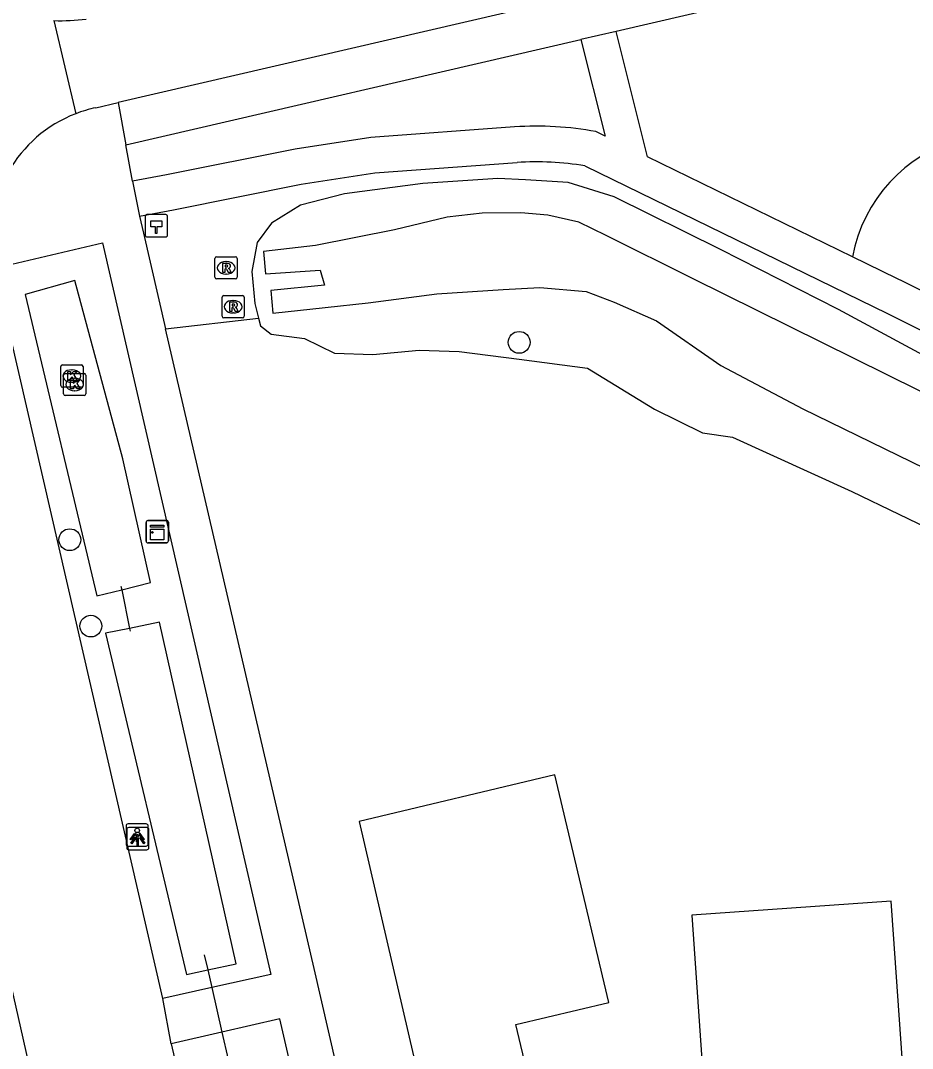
# Model space of a CAD drawing. Extents: x 156414 to 157775, y 382335 to 383765.
# Drawn here: x 156618.3 to 156658.33, y 383123.7 to 383169.85 of the extents above; entities that cross this region are included whole.
import ezdxf

# ---------------------------------------------------------------- set-up
doc = ezdxf.new("R2010")
doc.units = 0
for name, color, linetype in [('IMGEO_Boom', 7, 'Continuous'), ('IMGEO_Duiker', 7, 'Continuous'), ('IMGEO_Erf', 7, 'Continuous'), ('IMGEO_Greppel_droge_sloot', 7, 'Continuous'), ('IMGEO_Groenvoorziening', 7, 'Continuous'), ('IMGEO_Hectometerpaal', 7, 'Continuous'), ('IMGEO_Kast', 7, 'Continuous'), ('IMGEO_Kolk', 7, 'Continuous'), ('IMGEO_Lichtpunt', 7, 'Continuous'), ('IMGEO_Muur', 7, 'Continuous'), ('IMGEO_Pand', 7, 'Continuous'), ('IMGEO_Rijbaan_lokaal_gesloten', 7, 'Continuous'), ('IMGEO_Rioolput', 7, 'Continuous'), ('IMGEO_Voetpad_halfverhard', 7, 'Continuous'), ('IMGEO_Voetpad_open', 7, 'Continuous'), ('IMGEO_Waterloop', 7, 'Continuous')]:
    doc.layers.add(name, color=color, linetype=linetype)

msp = doc.modelspace()

# ---------------------------------------------------------------- linework, layer by layer
at = {"layer": 'IMGEO_Boom'}
for centre in [(156640.68, 383155.4), (156620.506, 383146.54), (156621.452, 383142.662)]:
    msp.add_circle(centre, 0.489, dxfattribs=at)
at = {"layer": 'IMGEO_Duiker'}
for points in [[(156622.804, 383144.46), (156622.838, 383144.293), (156623.186, 383142.558), (156623.21, 383142.437)], [(156626.542, 383127.903), (156626.697, 383127.223), (156626.878, 383126.427), (156627.333, 383124.431), (156627.615, 383123.195), (156627.678, 383122.918)]]:
    msp.add_lwpolyline(points, dxfattribs=at)
at = {"layer": 'IMGEO_Erf'}
msp.add_lwpolyline([(156628.981, 383156.488), (156629.067, 383156.145), (156629.548, 383155.76), (156631.037, 383155.574), (156632.39, 383154.913), (156634.117, 383154.855), (156636.195, 383155.042), (156637.987, 383154.993), (156640.679, 383154.641), (156643.743, 383154.243), (156646.762, 383152.403), (156648.91, 383151.344), (156650.25, 383151.146), (156655.619, 383148.702), (156659.827, 383146.674)], dxfattribs=at)
at = {"layer": 'IMGEO_Greppel_droge_sloot'}
for points in [[(156622.88, 383150.173), (156620.736, 383158.183), (156618.502, 383157.546), (156621.714, 383144.015), (156622.838, 383144.293), (156624.128, 383144.612), (156622.88, 383150.173)], [(156626.697, 383127.223), (156627.971, 383127.494), (156624.528, 383142.83), (156623.186, 383142.558), (156622.112, 383142.34), (156625.748, 383127.021), (156626.697, 383127.223)]]:
    msp.add_lwpolyline(points, dxfattribs=at)
at = {"layer": 'IMGEO_Groenvoorziening'}
for points in [[(156663.136, 383152.488), (156655.016, 383156.88), (156649.712, 383159.569), (156644.937, 383161.937), (156642.886, 383162.571), (156640.971, 383162.702), (156639.721, 383162.76), (156636.354, 383162.529), (156632.836, 383162.073), (156630.861, 383161.553), (156629.557, 383160.753), (156628.911, 383159.886), (156628.677, 383158.581), (156628.817, 383157.144), (156628.981, 383156.488)], [(156624.81, 383156.005), (156628.981, 383156.488)]]:
    msp.add_lwpolyline(points, dxfattribs=at)
msp.add_arc((156662.285, 383158.023), 6.75, 105.2573, 169.6024, dxfattribs=at)
at = {"layer": 'IMGEO_Hectometerpaal'}
for p, q in [((156623.895, 383161.052), (156623.895, 383160.211)), ((156623.895, 383161.052), (156623.895, 383160.211)), ((156624.811, 383161.136), (156623.97, 383161.136)), ((156624.811, 383161.136), (156623.97, 383161.136)), ((156624.895, 383160.22), (156624.895, 383161.061)), ((156624.895, 383160.22), (156624.895, 383161.061)), ((156623.979, 383160.136), (156624.82, 383160.136)), ((156623.979, 383160.136), (156624.82, 383160.136))]:
    msp.add_line(p, q, dxfattribs=at)
msp.add_lwpolyline([(156624.42, 383160.28), (156624.36, 383160.28), (156624.36, 383160.585), (156624.14, 383160.585), (156624.14, 383160.854), (156624.64, 383160.854), (156624.64, 383160.585), (156624.42, 383160.585), (156624.42, 383160.28)], dxfattribs=at)
for centre, start, end in [((156623.973, 383161.058), 92.4484, 184.2845), ((156623.973, 383161.058), 92.4484, 184.2845), ((156624.817, 383161.058), 2.4484, 94.2845), ((156624.817, 383161.058), 2.4484, 94.2845), ((156623.973, 383160.214), 182.4484, 274.2845), ((156623.973, 383160.214), 182.4484, 274.2845), ((156624.817, 383160.214), 272.4484, 4.2845), ((156624.817, 383160.214), 272.4484, 4.2845)]:
    msp.add_arc(centre, 0.0779, start, end, dxfattribs=at)
at = {"layer": 'IMGEO_Kast'}
for p, q in [((156624.008, 383147.401), (156624.849, 383147.401)), ((156624.849, 383147.401), (156624.008, 383147.401)), ((156623.933, 383146.476), (156623.933, 383147.317)), ((156623.933, 383147.317), (156623.933, 383146.476)), ((156624.933, 383147.326), (156624.933, 383146.485)), ((156624.933, 383146.485), (156624.933, 383147.326)), ((156624.858, 383146.401), (156624.017, 383146.401)), ((156624.017, 383146.401), (156624.858, 383146.401))]:
    msp.add_line(p, q, dxfattribs=at)
for points in [[(156624.128, 383147.191), (156624.728, 383147.191), (156624.728, 383147.106), (156624.128, 383147.106), (156624.128, 383147.191)], [(156624.128, 383147.016), (156624.728, 383147.016), (156624.728, 383146.527), (156624.128, 383146.527), (156624.128, 383147.016)]]:
    msp.add_lwpolyline(points, dxfattribs=at)
msp.add_circle((156624.212, 383146.865), 0.0377, dxfattribs=at)
for centre, start, end in [((156624.011, 383147.323), 92.4484, 184.2845), ((156624.011, 383147.323), 92.4484, 184.2845), ((156624.855, 383147.323), 2.4484, 94.2845), ((156624.855, 383147.323), 2.4484, 94.2845), ((156624.011, 383146.479), 182.4484, 274.2845), ((156624.011, 383146.479), 182.4484, 274.2845), ((156624.855, 383146.479), 272.4484, 4.2845), ((156624.855, 383146.479), 272.4484, 4.2845)]:
    msp.add_arc(centre, 0.0779, start, end, dxfattribs=at)
at = {"layer": 'IMGEO_Kolk'}
for p, q in [((156620.174, 383154.386), (156621.026, 383154.386)), ((156620.099, 383153.46), (156620.099, 383154.312)), ((156620.224, 383153.082), (156620.224, 383153.934)), ((156620.299, 383154.008), (156621.151, 383154.008)), ((156620.587, 383154.166), (156620.612, 383154.166)), ((156621.1, 383154.312), (156621.1, 383153.46)), ((156621.225, 383153.934), (156621.225, 383153.082)), ((156620.61, 383153.606), (156620.585, 383153.606)), ((156620.712, 383153.788), (156620.737, 383153.788)), ((156621.026, 383153.386), (156620.174, 383153.386)), ((156621.151, 383153.008), (156620.299, 383153.008)), ((156620.735, 383153.228), (156620.71, 383153.228))]:
    msp.add_line(p, q, dxfattribs=at)
for points in [[(156620.174, 383154.386), (156621.026, 383154.386)], [(156620.099, 383153.46), (156620.099, 383154.312)], [(156620.224, 383153.082), (156620.224, 383153.934)], [(156620.299, 383154.008), (156621.151, 383154.008)], [(156620.42, 383154.086), (156620.543, 383154.086), (156620.543, 383153.935), (156620.673, 383154.086), (156620.837, 383154.086), (156620.691, 383153.935), (156620.844, 383153.686), (156620.692, 383153.686), (156620.607, 383153.85), (156620.543, 383153.783), (156620.543, 383153.686), (156620.42, 383153.686), (156620.42, 383154.086)], [(156621.1, 383154.312), (156621.1, 383153.46)], [(156621.225, 383153.934), (156621.225, 383153.082)], [(156620.545, 383153.708), (156620.668, 383153.708), (156620.668, 383153.557), (156620.798, 383153.708), (156620.962, 383153.708), (156620.816, 383153.557), (156620.969, 383153.308), (156620.817, 383153.308), (156620.732, 383153.472), (156620.668, 383153.405), (156620.668, 383153.308), (156620.545, 383153.308), (156620.545, 383153.708)], [(156621.026, 383153.386), (156620.174, 383153.386)], [(156621.151, 383153.008), (156620.299, 383153.008)]]:
    msp.add_lwpolyline(points, dxfattribs=at)
for centre, start, end in [((156620.176, 383154.31), 91.552, 178.448), ((156620.176, 383154.31), 91.552, 178.448), ((156621.024, 383154.31), 1.552, 88.448), ((156621.024, 383154.31), 1.552, 88.448), ((156620.301, 383153.932), 91.552, 178.448), ((156620.301, 383153.932), 91.552, 178.448), ((156621.149, 383153.932), 1.552, 88.448), ((156621.149, 383153.932), 1.552, 88.448), ((156620.176, 383153.462), 181.552, 268.448), ((156620.176, 383153.462), 181.552, 268.448), ((156621.024, 383153.462), 271.552, 358.448), ((156621.024, 383153.462), 271.552, 358.448), ((156620.301, 383153.084), 181.552, 268.448), ((156620.301, 383153.084), 181.552, 268.448), ((156621.149, 383153.084), 271.552, 358.448), ((156621.149, 383153.084), 271.552, 358.448)]:
    msp.add_arc(centre, 0.0765, start, end, dxfattribs=at)
for centre, major_axis, ratio, start_param, end_param in [((156620.586, 383153.886), (-0.387, 0.002), 0.722429, 4.712389, 7.853982), ((156620.611, 383153.886), (-0.39, 0.002), 0.717154, 1.570796, 4.712389), ((156620.711, 383153.508), (-0.387, 0.002), 0.722429, 4.712389, 7.853982), ((156620.736, 383153.508), (-0.39, 0.002), 0.717154, 1.570796, 4.712389)]:
    msp.add_ellipse(centre, major_axis=major_axis, ratio=ratio, start_param=start_param, end_param=end_param, dxfattribs=at)
at = {"layer": 'IMGEO_Lichtpunt'}
for p, q in [((156623.031, 383133.685), (156623.031, 383132.878)), ((156623.031, 383133.685), (156623.031, 383132.878)), ((156623.933, 383133.78), (156623.125, 383133.78)), ((156623.933, 383133.78), (156623.125, 383133.78)), ((156623.962, 383133.612), (156623.154, 383133.612)), ((156623.962, 383133.612), (156623.154, 383133.612)), ((156624.027, 383132.878), (156624.027, 383133.685)), ((156624.027, 383132.878), (156624.027, 383133.685)), ((156623.06, 383133.517), (156623.06, 383132.71)), ((156623.06, 383133.517), (156623.06, 383132.71)), ((156624.056, 383132.71), (156624.056, 383133.517)), ((156624.056, 383132.71), (156624.056, 383133.517)), ((156623.125, 383132.784), (156623.933, 383132.784)), ((156623.125, 383132.784), (156623.933, 383132.784)), ((156623.154, 383132.616), (156623.962, 383132.616)), ((156623.154, 383132.616), (156623.962, 383132.616))]:
    msp.add_line(p, q, dxfattribs=at)
for points in [[(156623.405, 383133.349), (156623.444, 383133.321), (156623.256, 383133.059), (156623.218, 383133.086), (156623.405, 383133.349)], [(156623.434, 383133.181), (156623.473, 383133.153), (156623.285, 383132.891), (156623.247, 383132.918), (156623.434, 383133.181)], [(156623.507, 383133.301), (156623.554, 383133.301), (156623.554, 383132.979), (156623.507, 383132.979), (156623.507, 383133.301)], [(156623.536, 383133.133), (156623.583, 383133.133), (156623.583, 383132.811), (156623.536, 383132.811), (156623.536, 383133.133)], [(156623.617, 383133.321), (156623.655, 383133.348), (156623.842, 383133.086), (156623.803, 383133.058), (156623.617, 383133.321)], [(156623.646, 383133.153), (156623.684, 383133.18), (156623.871, 383132.918), (156623.832, 383132.89), (156623.646, 383133.153)]]:
    msp.add_lwpolyline(points, dxfattribs=at)
for centre in [(156623.53, 383133.483), (156623.559, 383133.315)]:
    msp.add_circle(centre, 0.0994, dxfattribs=at)
for centre, start, end in [((156623.125, 383133.685), 90, 180), ((156623.125, 383133.685), 90, 180), ((156623.154, 383133.517), 90, 180), ((156623.154, 383133.517), 90, 180), ((156623.933, 383133.685), 0, 90), ((156623.933, 383133.685), 0, 90), ((156623.962, 383133.517), 0, 90), ((156623.962, 383133.517), 0, 90), ((156623.125, 383132.878), 180, 270), ((156623.125, 383132.878), 180, 270), ((156623.154, 383132.71), 180, 270), ((156623.154, 383132.71), 180, 270), ((156623.933, 383132.878), 270, 0), ((156623.933, 383132.878), 270, 360), ((156623.962, 383132.71), 270, 0), ((156623.962, 383132.71), 270, 360)]:
    msp.add_arc(centre, 0.0946, start, end, dxfattribs=at)
at = {"layer": 'IMGEO_Muur'}
for points in [[(156631.534, 383159.753), (156629.209, 383159.483), (156629.291, 383158.475), (156631.751, 383158.64)], [(156631.94, 383157.974), (156629.537, 383157.722), (156629.619, 383156.714), (156631.963, 383156.962)]]:
    msp.add_lwpolyline(points, dxfattribs=at)
at = {"layer": 'IMGEO_Pand'}
for points in [[(156642.53, 383107.745), (156648.455, 383109.102), (156646.309, 383118.979), (156642.145, 383117.991), (156640.536, 383124.773), (156644.7, 383125.761), (156642.276, 383135.977), (156633.494, 383133.894), (156639.379, 383108.522), (156639.808, 383108.61), (156639.688, 383109.197), (156642.07, 383109.742), (156642.53, 383107.745)], [(156655.97, 383108.231), (156655.639, 383112.983), (156654.312, 383112.891), (156653.845, 383119.584), (156658.105, 383119.882), (156657.377, 383130.306), (156648.432, 383129.682), (156649.988, 383107.211), (156650.412, 383107.235), (156650.377, 383107.834), (156655.97, 383108.231)]]:
    msp.add_lwpolyline(points, dxfattribs=at)
at = {"layer": 'IMGEO_Rijbaan_lokaal_gesloten'}
for points in [[(156730.65, 383191.175), (156622.676, 383166.166)], [(156619.797, 383169.848), (156620.772, 383165.663)], [(156621.673, 383165.934), (156622.676, 383166.166)], [(156624.688, 383125.939), (156617.12, 383158.729)], [(156617.736, 383127.073), (156619.43, 383119.574)], [(156625.06, 383123.909), (156624.688, 383125.939)], [(156625.06, 383123.909), (156636.664, 383073.945)]]:
    msp.add_lwpolyline(points, dxfattribs=at)
for centre, radius, start, end in [((156620.134, 383178.06), 8.219, 267.6486, 277.6903), ((156622.957, 383160.03), 6.042, 102.2744, 111.2058), ((156622.942, 383160.075), 5.995, 111.2167, 188.7844)]:
    msp.add_arc(centre, radius, start, end, dxfattribs=at)
at = {"layer": 'IMGEO_Rioolput'}
for p, q in [((156627.024, 383158.32), (156627.024, 383159.172)), ((156627.099, 383159.246), (156627.951, 383159.246)), ((156627.512, 383159.026), (156627.537, 383159.026)), ((156628.025, 383159.172), (156628.025, 383158.32)), ((156627.951, 383158.246), (156627.099, 383158.246)), ((156627.535, 383158.466), (156627.51, 383158.466)), ((156627.339, 383156.574), (156627.339, 383157.426)), ((156627.414, 383157.5), (156628.266, 383157.5)), ((156627.827, 383157.28), (156627.852, 383157.28)), ((156628.34, 383157.426), (156628.34, 383156.574)), ((156627.85, 383156.72), (156627.825, 383156.72)), ((156628.266, 383156.5), (156627.414, 383156.5))]:
    msp.add_line(p, q, dxfattribs=at)
for points in [[(156627.024, 383158.32), (156627.024, 383159.172)], [(156627.099, 383159.246), (156627.951, 383159.246)], [(156627.613, 383158.944), (156627.361, 383158.946), (156627.361, 383158.546)], [(156628.025, 383159.172), (156628.025, 383158.32)], [(156627.361, 383158.546), (156627.485, 383158.546), (156627.485, 383158.708), (156627.496, 383158.708)], [(156627.539, 383158.865), (156627.485, 383158.865), (156627.485, 383158.784)], [(156627.485, 383158.784), (156627.537, 383158.784)], [(156627.543, 383158.679), (156627.614, 383158.546), (156627.754, 383158.546), (156627.689, 383158.672)], [(156627.951, 383158.246), (156627.099, 383158.246)], [(156627.339, 383156.574), (156627.339, 383157.426)], [(156627.414, 383157.5), (156628.266, 383157.5)], [(156627.928, 383157.198), (156627.676, 383157.2), (156627.676, 383156.8)], [(156627.854, 383157.119), (156627.8, 383157.119), (156627.8, 383157.038)], [(156628.34, 383157.426), (156628.34, 383156.574)], [(156627.676, 383156.8), (156627.8, 383156.8), (156627.8, 383156.962), (156627.811, 383156.962)], [(156627.8, 383157.038), (156627.852, 383157.038)], [(156627.858, 383156.933), (156627.929, 383156.8), (156628.069, 383156.8), (156628.004, 383156.926)], [(156628.266, 383156.5), (156627.414, 383156.5)]]:
    msp.add_lwpolyline(points, dxfattribs=at)
for centre, radius, start, end in [((156627.101, 383159.17), 0.0765, 91.552, 178.448), ((156627.101, 383159.17), 0.0765, 91.552, 178.448), ((156627.612, 383158.834), 0.109, 350.3612, 89.416), ((156627.949, 383159.17), 0.0765, 1.552, 88.448), ((156627.949, 383159.17), 0.0765, 1.552, 88.448), ((156627.495, 383158.655), 0.0533, 26.0293, 88.6989), ((156627.521, 383158.973), 0.19, 274.7715, 282.9687), ((156627.545, 383158.769), 0.0964, 77.0061, 93.1865), ((156627.559, 383158.826), 0.0378, 276.6634, 79.6772), ((156627.61, 383158.834), 0.112, 277.5842, 350.9817), ((156627.594, 383158.619), 0.108, 29.5134, 73.7905), ((156627.101, 383158.322), 0.0765, 181.552, 268.448), ((156627.101, 383158.322), 0.0765, 181.552, 268.448), ((156627.949, 383158.322), 0.0765, 271.552, 358.448), ((156627.949, 383158.322), 0.0765, 271.552, 358.448), ((156627.416, 383157.424), 0.0765, 91.552, 178.448), ((156627.416, 383157.424), 0.0765, 91.552, 178.448), ((156627.86, 383157.023), 0.0964, 77.0061, 93.1865), ((156627.874, 383157.08), 0.0378, 276.6634, 79.6772), ((156627.927, 383157.088), 0.109, 350.3612, 89.416), ((156628.264, 383157.424), 0.0765, 1.552, 88.448), ((156628.264, 383157.424), 0.0765, 1.552, 88.448), ((156627.81, 383156.909), 0.0533, 26.0293, 88.6989), ((156627.836, 383157.227), 0.19, 274.7715, 282.9687), ((156627.925, 383157.088), 0.112, 277.5842, 350.9817), ((156627.909, 383156.873), 0.108, 29.5134, 73.7905), ((156627.416, 383156.576), 0.0765, 181.552, 268.448), ((156627.416, 383156.576), 0.0765, 181.552, 268.448), ((156628.264, 383156.576), 0.0765, 271.552, 358.448), ((156628.264, 383156.576), 0.0765, 271.552, 358.448)]:
    msp.add_arc(centre, radius, start, end, dxfattribs=at)
for centre, major_axis, ratio, start_param, end_param in [((156627.511, 383158.746), (-0.387, 0.002), 0.722429, 4.712389, 7.853982), ((156627.536, 383158.746), (-0.39, 0.002), 0.717154, 1.570796, 4.712389), ((156627.826, 383157), (-0.387, 0.002), 0.722429, 4.712389, 7.853982), ((156627.851, 383157), (-0.39, 0.002), 0.717154, 1.570796, 4.712389)]:
    msp.add_ellipse(centre, major_axis=major_axis, ratio=ratio, start_param=start_param, end_param=end_param, dxfattribs=at)
at = {"layer": 'IMGEO_Voetpad_halfverhard'}
for points in [[(156655.646, 383159.241), (156646.445, 383163.733), (156645.034, 383169.363)], [(156643.447, 383168.996), (156644.543, 383164.662), (156644.127, 383164.865)], [(156640.474, 383165.074), (156634.025, 383164.597), (156630.618, 383164.08), (156624.844, 383162.917), (156623.322, 383162.63)], [(156623.635, 383161.063), (156625.161, 383161.348), (156630.896, 383162.504), (156634.204, 383163.006), (156640.585, 383163.478)], [(156643.63, 383163.327), (156657.212, 383156.696), (156667.783, 383151.412), (156689.228, 383142.147), (156690.6, 383141.714), (156709.05, 383139.568)], [(156690.785, 383143.303), (156689.807, 383143.64), (156668.458, 383152.863), (156657.921, 383158.131), (156657.638, 383158.269), (156655.646, 383159.241)]]:
    msp.add_lwpolyline(points, dxfattribs=at)
for centre, radius, start, end in [((156641.448, 383150.066), 15.039, 79.7384, 93.7126), ((156641.445, 383150.048), 13.457, 80.6568, 93.6653)]:
    msp.add_arc(centre, radius, start, end, dxfattribs=at)
at = {"layer": 'IMGEO_Voetpad_open'}
for points in [[(156817.138, 383209.21), (156645.034, 383169.363)], [(156645.034, 383169.363), (156643.447, 383168.996)], [(156623.023, 383164.267), (156643.447, 383168.996)], [(156622.676, 383166.166), (156623.023, 383164.267)], [(156623.322, 383162.63), (156623.023, 383164.267)], [(156623.322, 383162.63), (156623.635, 383161.063)], [(156623.635, 383161.063), (156623.813, 383160.298), (156624.81, 383156.005)], [(156617.12, 383158.729), (156621.979, 383159.872), (156629.528, 383127.017), (156626.878, 383126.427), (156624.688, 383125.939)], [(156644.854, 383069.113), (156631.483, 383127.286), (156624.81, 383156.005)], [(156637.214, 383073.389), (156641.626, 383074.393), (156629.941, 383125.029), (156627.333, 383124.431), (156625.06, 383123.909)]]:
    msp.add_lwpolyline(points, dxfattribs=at)
at = {"layer": 'IMGEO_Waterloop'}
for points in [[(156753.293, 383139.521), (156745.989, 383138.494), (156732.279, 383137.022), (156721.846, 383136.691), (156713.302, 383136.655), (156703.301, 383137.428), (156693.847, 383138.558), (156688.391, 383139.816), (156684.133, 383141.55), (156664.425, 383150.364), (156648.495, 383158.258), (156644.589, 383160.202), (156643.359, 383160.802), (156641.966, 383161.112), (156640.758, 383161.213), (156639.018, 383161.199), (156637.454, 383161.02), (156635.088, 383160.453), (156631.534, 383159.753)], [(156631.534, 383159.753), (156629.209, 383159.483), (156629.291, 383158.475), (156631.751, 383158.64), (156631.94, 383157.974), (156629.537, 383157.722), (156629.619, 383156.714), (156631.963, 383156.962), (156633.896, 383157.181), (156636.981, 383157.575), (156639.964, 383157.774), (156641.609, 383157.856), (156643.69, 383157.687), (156644.937, 383157.209), (156646.837, 383156.371), (156649.733, 383154.356), (156653.411, 383152.413), (156661.946, 383148.261)]]:
    msp.add_lwpolyline(points, dxfattribs=at)

doc.saveas('drawing.dxf')
